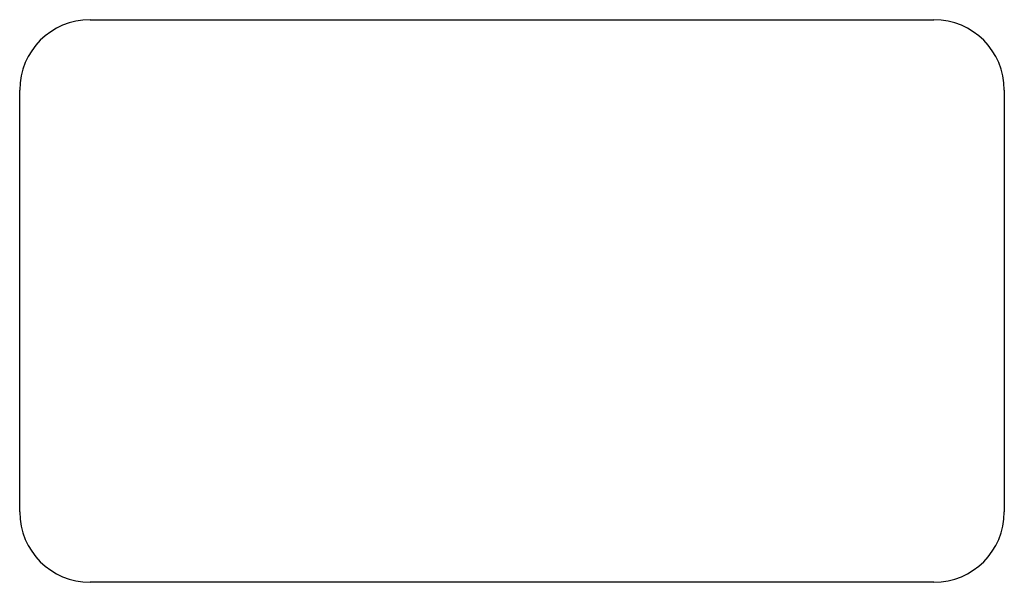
# Model space of a CAD drawing. Header units: inches. Extents: x 19 to 626, y 56 to 294.
# Tile 260 of 392: x 262.09 to 265.59, y 190.03 to 192.03. Entities that reach past the tile are written whole.
import ezdxf

# ---------------------------------------------------------------- set-up
doc = ezdxf.new("R2010")
doc.units = ezdxf.units.IN
doc.header["$MEASUREMENT"] = 0
doc.layers.add('Visible Edges(ANSI)', color=7, linetype='Continuous', lineweight=25)

msp = doc.modelspace()

# ---------------------------------------------------------------- linework, layer by layer
at = {"layer": 'Visible Edges(ANSI)'}
for p, q in [((262.344, 192.0294), (265.344, 192.0294)), ((262.094, 190.2794), (262.094, 191.7794)), ((265.594, 191.7794), (265.594, 190.2794)), ((265.344, 190.0294), (262.344, 190.0294))]:
    msp.add_line(p, q, dxfattribs=at)
for centre, start, end in [((262.344, 191.7794), 90, 180), ((265.344, 191.7794), 0, 90), ((262.344, 190.2794), 180, 270), ((265.344, 190.2794), 270, 0)]:
    msp.add_arc(centre, 0.25, start, end, dxfattribs=at)

doc.saveas('drawing.dxf')
